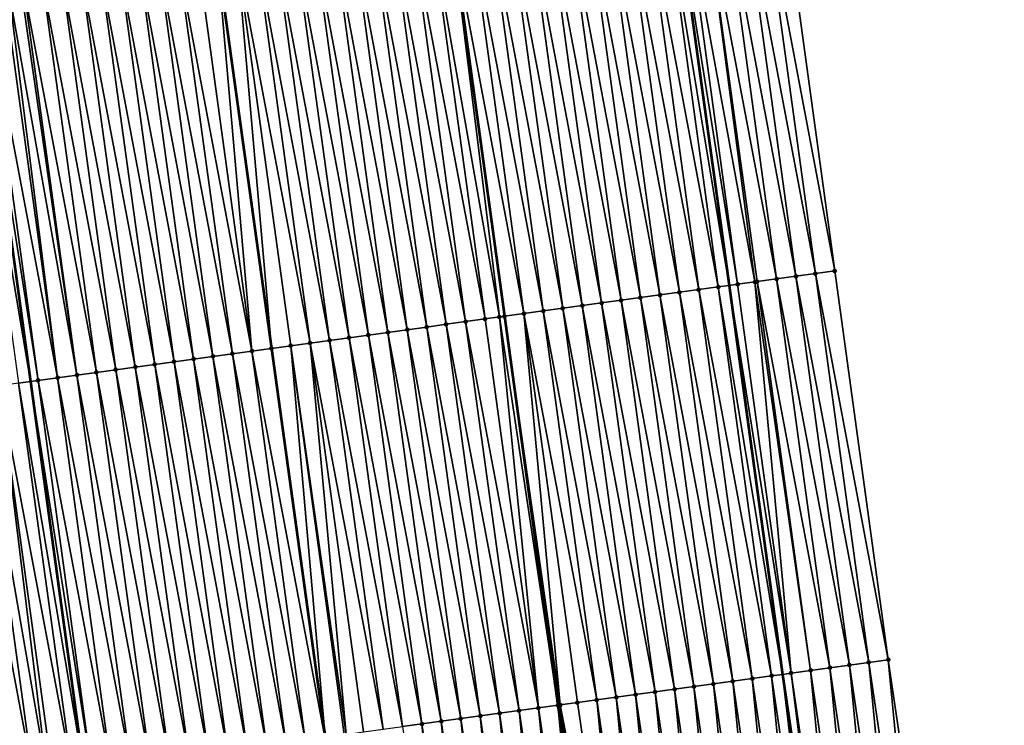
# Model space of a CAD drawing. Header units: feet. Extents: x 2007189 to 2022806, y 818621 to 837694.
# Tile 273 of 656: x 2011420 to 2011470, y 827449 to 827485. Entities that reach past the tile are written whole.
import ezdxf

# ---------------------------------------------------------------- set-up
doc = ezdxf.new("R2010")
doc.units = ezdxf.units.FT
doc.header["$MEASUREMENT"] = 0
for name, color, linetype, lineweight in [('EP_Travel Lane', 172, 'Continuous', 53), ('Road Shots', 141, 'Continuous', 100), ('Road X-Section', 40, 'Continuous', 13), ('STRIPING', 60, 'Continuous', 53)]:
    doc.layers.add(name, color=color, linetype=linetype, lineweight=lineweight)
doc.layers.add('I-77-MM17-21_SB-Surface-Border', color=7, linetype='Continuous')
doc.layers.add('I-77-MM17-21_SB-Surface-TIN', color=7, linetype='Continuous')

msp = doc.modelspace()

# ---------------------------------------------------------------- linework, layer by layer
at = {"layer": 'EP_Travel Lane'}
for points in [[(2011398.036863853, 827646.1160571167, 311.0533998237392), (2011400.242828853, 827626.2380870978, 310.9899928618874), (2011402.448793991, 827606.3601158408, 310.9273385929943), (2011404.877322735, 827586.1188930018, 310.8678558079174), (2011407.34454357, 827566.2716681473, 310.8330164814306), (2011409.811767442, 827546.4244188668, 310.8147224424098), (2011412.278990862, 827526.5771732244, 310.7940262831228), (2011414.933102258, 827506.4930178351, 310.7757729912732), (2011417.657126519, 827486.6793930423, 310.7751313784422), (2011420.381150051, 827466.8657735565, 310.7574107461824), (2011423.105175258, 827447.0521418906, 310.7809444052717), (2011426.064436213, 827426.9163370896, 310.7935345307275), (2011429.090653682, 827407.1466084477, 310.8020995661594)], [(2011436.000330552, 827630.1039118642, 309.639999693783), (2011438.209076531, 827610.2261757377, 309.6110393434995), (2011440.552674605, 827590.6037230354, 309.5683570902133), (2011443.012357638, 827570.7555293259, 309.5479197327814), (2011445.472037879, 827550.9073581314, 309.5122083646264), (2011447.931719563, 827531.0591753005, 309.4843706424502), (2011450.544155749, 827511.3892954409, 309.4835129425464), (2011453.268179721, 827491.5756727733, 309.4767349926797), (2011455.992204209, 827471.7620463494, 309.4821538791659), (2011458.716227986, 827451.948425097, 309.4701179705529), (2011461.610892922, 827432.375529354, 309.4881159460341), (2011464.647586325, 827412.6074063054, 309.4929923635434)]]:
    msp.add_polyline3d(points, dxfattribs=at)
at = {"layer": 'I-77-MM17-21_SB-Surface-Border', "color": 3, "linetype": 'Continuous', "lineweight": -3}
msp.add_polyline3d([(2011440.365810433, 827630.5759257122, 309.4483416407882), (2011443.508296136, 827610.7991700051, 309.3677215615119), (2011445.845467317, 827591.2691565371, 309.3323889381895), (2011448.339012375, 827571.4252416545, 309.2959891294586), (2011451.824744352, 827551.7060870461, 309.2032826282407), (2011454.318295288, 827531.8621253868, 309.1987227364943), (2011456.928249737, 827512.2670771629, 309.2108548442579), (2011458.661593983, 827492.3172422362, 309.2419941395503), (2011461.385618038, 827472.503618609, 309.237752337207), (2011464.109642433, 827452.6899925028, 309.2422739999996), (2011466.988602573, 827433.2014039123, 309.2613445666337), (2011470.025294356, 827413.4332909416, 309.2765882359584)], dxfattribs=at)
at = {"layer": 'I-77-MM17-21_SB-Surface-TIN', "color": 128, "linetype": 'Continuous', "lineweight": -3}
for points in [[(2011460.394938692, 827472.3674039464, 309.2837166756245), (2011457.670914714, 827492.1810270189, 309.2898373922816), (2011456.680235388, 827492.0448122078, 309.336293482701)], [(2011461.385618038, 827472.503618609, 309.237752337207), (2011458.661593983, 827492.3172422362, 309.2419941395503), (2011457.670914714, 827492.1810270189, 309.2898373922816)], [(2011460.394938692, 827472.3674039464, 309.2837166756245), (2011461.385618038, 827472.503618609, 309.237752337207), (2011457.670914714, 827492.1810270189, 309.2898373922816)], [(2011457.309234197, 827471.9431277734, 309.4385384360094), (2011454.698876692, 827491.7723829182, 309.4280687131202), (2011453.70819685, 827491.6361718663, 309.4616833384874)], [(2011458.413580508, 827472.0949709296, 309.3882541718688), (2011455.689556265, 827491.9085959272, 309.3877684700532), (2011454.698876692, 827491.7723829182, 309.4280687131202)], [(2011457.309234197, 827471.9431277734, 309.4385384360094), (2011457.422901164, 827471.9587562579, 309.4342488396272), (2011454.698876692, 827491.7723829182, 309.4280687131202)], [(2011457.422901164, 827471.9587562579, 309.4342488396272), (2011458.413580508, 827472.0949709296, 309.3882541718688), (2011454.698876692, 827491.7723829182, 309.4280687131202)], [(2011459.404259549, 827472.2311878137, 309.3347018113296), (2011456.680235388, 827492.0448122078, 309.336293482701), (2011455.689556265, 827491.9085959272, 309.3877684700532)], [(2011458.413580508, 827472.0949709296, 309.3882541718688), (2011459.404259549, 827472.2311878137, 309.3347018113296), (2011455.689556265, 827491.9085959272, 309.3877684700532)], [(2011459.404259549, 827472.2311878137, 309.3347018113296), (2011460.394938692, 827472.3674039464, 309.2837166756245), (2011456.680235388, 827492.0448122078, 309.336293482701)], [(2011453.460182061, 827471.4139101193, 309.5753681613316), (2011450.736157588, 827491.2275367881, 309.5690961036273), (2011449.745477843, 827491.0913250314, 309.6051186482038)], [(2011454.450861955, 827471.5501207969, 309.5430154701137), (2011451.726837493, 827491.3637473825, 309.5370429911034), (2011450.736157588, 827491.2275367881, 309.5690961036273)], [(2011453.460182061, 827471.4139101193, 309.5753681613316), (2011454.450861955, 827471.5501207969, 309.5430154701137), (2011450.736157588, 827491.2275367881, 309.5690961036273)], [(2011455.441541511, 827471.6863339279, 309.5022829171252), (2011452.717517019, 827491.4999607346, 309.4955714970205), (2011451.726837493, 827491.3637473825, 309.5370429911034)], [(2011454.450861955, 827471.5501207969, 309.5430154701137), (2011455.441541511, 827471.6863339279, 309.5022829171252), (2011451.726837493, 827491.3637473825, 309.5370429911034)], [(2011452.717517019, 827491.4999607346, 309.4955714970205), (2011455.992204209, 827471.7620463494, 309.4821538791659), (2011453.268179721, 827491.5756727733, 309.4767349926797)], [(2011455.441541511, 827471.6863339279, 309.5022829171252), (2011455.992204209, 827471.7620463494, 309.4821538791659), (2011452.717517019, 827491.4999607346, 309.4955714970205)], [(2011456.432221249, 827471.8225457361, 309.4660694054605), (2011453.70819685, 827491.6361718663, 309.4616833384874), (2011453.268179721, 827491.5756727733, 309.4767349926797)], [(2011456.432221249, 827471.8225457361, 309.4660694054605), (2011453.268179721, 827491.5756727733, 309.4767349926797), (2011455.992204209, 827471.7620463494, 309.4821538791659)], [(2011456.432221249, 827471.8225457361, 309.4660694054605), (2011457.309234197, 827471.9431277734, 309.4385384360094), (2011453.70819685, 827491.6361718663, 309.4616833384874)], [(2011449.497463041, 827470.8690633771, 309.7185483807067), (2011446.773438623, 827490.682689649, 309.7135701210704), (2011445.782758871, 827490.5464779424, 309.7494214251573)], [(2011450.488142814, 827471.005274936, 309.6831863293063), (2011447.764118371, 827490.818901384, 309.6776214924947), (2011446.773438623, 827490.682689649, 309.7135701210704)], [(2011449.497463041, 827470.8690633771, 309.7185483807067), (2011450.488142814, 827471.005274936, 309.6831863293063), (2011446.773438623, 827490.682689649, 309.7135701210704)], [(2011451.478822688, 827471.1414857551, 309.6503507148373), (2011448.754798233, 827490.9551122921, 309.6444977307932), (2011447.764118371, 827490.818901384, 309.6776214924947)], [(2011450.488142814, 827471.005274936, 309.6831863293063), (2011451.478822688, 827471.1414857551, 309.6503507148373), (2011447.764118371, 827490.818901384, 309.6776214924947)], [(2011452.469502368, 827471.277697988, 309.6126862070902), (2011449.745477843, 827491.0913250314, 309.6051186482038), (2011448.754798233, 827490.9551122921, 309.6444977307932)], [(2011451.478822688, 827471.1414857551, 309.6503507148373), (2011452.469502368, 827471.277697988, 309.6126862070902), (2011448.754798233, 827490.9551122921, 309.6444977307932)], [(2011452.469502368, 827471.277697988, 309.6126862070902), (2011453.460182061, 827471.4139101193, 309.5753681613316), (2011449.745477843, 827491.0913250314, 309.6051186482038)], [(2011446.525423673, 827470.4604290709, 309.8233708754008), (2011443.801399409, 827490.2740542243, 309.8221664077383), (2011442.810719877, 827490.1378409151, 309.8634909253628)], [(2011447.516103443, 827470.5966406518, 309.7879335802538), (2011444.79207911, 827490.4102662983, 309.7850589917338), (2011443.801399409, 827490.2740542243, 309.8221664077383)], [(2011446.525423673, 827470.4604290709, 309.8233708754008), (2011447.516103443, 827470.5966406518, 309.7879335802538), (2011443.801399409, 827490.2740542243, 309.8221664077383)], [(2011448.506783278, 827470.7328517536, 309.7541316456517), (2011445.782758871, 827490.5464779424, 309.7494214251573), (2011444.79207911, 827490.4102662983, 309.7850589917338)], [(2011447.516103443, 827470.5966406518, 309.7879335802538), (2011448.506783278, 827470.7328517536, 309.7541316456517), (2011444.79207911, 827490.4102662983, 309.7850589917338)], [(2011448.506783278, 827470.7328517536, 309.7541316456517), (2011449.497463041, 827470.8690633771, 309.7185483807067), (2011445.782758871, 827490.5464779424, 309.7494214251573)], [(2011442.562703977, 827469.9155872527, 309.9497327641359), (2011439.838679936, 827489.7292107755, 309.9540349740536), (2011438.848000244, 827489.5929986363, 309.9913636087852)], [(2011443.553383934, 827470.0517974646, 309.9189707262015), (2011440.829359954, 827489.865420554, 309.9247694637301), (2011439.838679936, 827489.7292107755, 309.9540349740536)], [(2011442.562703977, 827469.9155872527, 309.9497327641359), (2011443.553383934, 827470.0517974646, 309.9189707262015), (2011439.838679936, 827489.7292107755, 309.9540349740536)], [(2011444.290475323, 827470.1531400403, 309.9005354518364), (2011441.820034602, 827490.0016286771, 309.8985779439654), (2011440.829359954, 827489.865420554, 309.9247694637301)], [(2011443.553383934, 827470.0517974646, 309.9189707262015), (2011444.290475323, 827470.1531400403, 309.9005354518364), (2011440.829359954, 827489.865420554, 309.9247694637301)], [(2011445.534744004, 827470.3242167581, 309.8613082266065), (2011442.810719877, 827490.1378409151, 309.8634909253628), (2011441.820034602, 827490.0016286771, 309.8985779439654)], [(2011445.534744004, 827470.3242167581, 309.8613082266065), (2011441.820034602, 827490.0016286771, 309.8985779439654), (2011444.544058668, 827470.1880053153, 309.8937177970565)], [(2011444.290475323, 827470.1531400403, 309.9005354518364), (2011444.544058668, 827470.1880053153, 309.8937177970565), (2011441.820034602, 827490.0016286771, 309.8985779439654)], [(2011445.534744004, 827470.3242167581, 309.8613082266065), (2011446.525423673, 827470.4604290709, 309.8233708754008), (2011442.810719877, 827490.1378409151, 309.8634909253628)], [(2011438.59998525, 827469.3707383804, 310.1001897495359), (2011435.875961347, 827489.184360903, 310.1078451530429), (2011434.885281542, 827489.0481495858, 310.1423666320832)], [(2011439.590664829, 827469.5069513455, 310.0600234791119), (2011436.866640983, 827489.3205734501, 310.0691232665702), (2011435.875961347, 827489.184360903, 310.1078451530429)], [(2011438.59998525, 827469.3707383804, 310.1001897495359), (2011439.590664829, 827469.5069513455, 310.0600234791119), (2011435.875961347, 827489.184360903, 310.1078451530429)], [(2011440.58134452, 827469.6431634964, 310.0226386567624), (2011437.857320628, 827489.4567859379, 310.0306033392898), (2011436.866640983, 827489.3205734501, 310.0691232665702)], [(2011439.590664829, 827469.5069513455, 310.0600234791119), (2011440.58134452, 827469.6431634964, 310.0226386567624), (2011436.866640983, 827489.3205734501, 310.0691232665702)], [(2011441.572024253, 827469.7793753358, 309.9863183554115), (2011438.848000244, 827489.5929986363, 309.9913636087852), (2011437.857320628, 827489.4567859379, 310.0306033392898)], [(2011440.58134452, 827469.6431634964, 310.0226386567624), (2011441.572024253, 827469.7793753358, 309.9863183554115), (2011437.857320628, 827489.4567859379, 310.0306033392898)], [(2011441.572024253, 827469.7793753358, 309.9863183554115), (2011442.562703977, 827469.9155872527, 309.9497327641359), (2011438.848000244, 827489.5929986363, 309.9913636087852)], [(2011434.637266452, 827468.8258900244, 310.2488823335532), (2011431.913242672, 827488.639511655, 310.2595233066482), (2011430.92256304, 827488.5032990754, 310.2983564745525)], [(2011435.627946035, 827468.9621029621, 310.2088102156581), (2011432.903922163, 827488.7757252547, 310.217205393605), (2011431.913242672, 827488.639511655, 310.2595233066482)], [(2011434.637266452, 827468.8258900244, 310.2488823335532), (2011435.627946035, 827468.9621029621, 310.2088102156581), (2011431.913242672, 827488.639511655, 310.2595233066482)], [(2011436.618625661, 827469.0983155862, 310.1698094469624), (2011433.894601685, 827488.9119386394, 310.1756214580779), (2011432.903922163, 827488.7757252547, 310.217205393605)], [(2011435.627946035, 827468.9621029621, 310.2088102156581), (2011436.618625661, 827469.0983155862, 310.1698094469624), (2011432.903922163, 827488.7757252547, 310.217205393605)], [(2011437.609305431, 827469.2345271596, 310.1343968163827), (2011434.885281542, 827489.0481495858, 310.1423666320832), (2011433.894601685, 827488.9119386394, 310.1756214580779)], [(2011436.618625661, 827469.0983155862, 310.1698094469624), (2011437.609305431, 827469.2345271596, 310.1343968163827), (2011433.894601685, 827488.9119386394, 310.1756214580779)], [(2011437.609305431, 827469.2345271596, 310.1343968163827), (2011438.59998525, 827469.3707383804, 310.1001897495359), (2011434.885281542, 827489.0481495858, 310.1423666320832)], [(2011431.665227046, 827468.4172559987, 310.3527467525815), (2011428.94120379, 827488.2308738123, 310.3763780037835), (2011427.950523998, 827488.094662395, 310.4112411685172)], [(2011431.665227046, 827468.4172559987, 310.3527467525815), (2011429.909557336, 827488.3640169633, 310.3374944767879), (2011428.94120379, 827488.2308738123, 310.3763780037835)], [(2011429.931883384, 827488.3670866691, 310.3365979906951), (2011429.909557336, 827488.3640169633, 310.3374944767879), (2011432.660661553, 827468.5541229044, 310.3118373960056)], [(2011432.6559066, 827468.5534691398, 310.3119796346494), (2011432.660661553, 827468.5541229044, 310.3118373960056), (2011429.909557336, 827488.3640169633, 310.3374944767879)], [(2011431.665227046, 827468.4172559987, 310.3527467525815), (2011432.6559066, 827468.5534691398, 310.3119796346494), (2011429.909557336, 827488.3640169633, 310.3374944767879)], [(2011429.931883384, 827488.3670866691, 310.3365979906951), (2011432.660661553, 827468.5541229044, 310.3118373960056), (2011430.92256304, 827488.5032990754, 310.2983564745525)], [(2011433.646586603, 827468.689679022, 310.2823446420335), (2011430.92256304, 827488.5032990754, 310.2983564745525), (2011432.660661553, 827468.5541229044, 310.3118373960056)], [(2011433.646586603, 827468.689679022, 310.2823446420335), (2011434.637266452, 827468.8258900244, 310.2488823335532), (2011430.92256304, 827488.5032990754, 310.2983564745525)], [(2011427.70250789, 827467.8724102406, 310.4925657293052), (2011424.978484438, 827487.6860294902, 310.5112296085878), (2011423.987804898, 827487.5498162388, 310.5523581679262)], [(2011428.693187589, 827468.0086223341, 310.4553770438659), (2011425.969164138, 827487.8222415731, 310.4740931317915), (2011424.978484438, 827487.6860294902, 310.5112296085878)], [(2011427.70250789, 827467.8724102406, 310.4925657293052), (2011428.693187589, 827468.0086223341, 310.4553770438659), (2011424.978484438, 827487.6860294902, 310.5112296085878)], [(2011429.683867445, 827468.1448332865, 310.4220860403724), (2011426.959843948, 827487.9584528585, 310.4396801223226), (2011425.969164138, 827487.8222415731, 310.4740931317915)], [(2011428.693187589, 827468.0086223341, 310.4553770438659), (2011429.683867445, 827468.1448332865, 310.4220860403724), (2011425.969164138, 827487.8222415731, 310.4740931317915)], [(2011430.674547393, 827468.2810435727, 310.3910705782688), (2011427.950523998, 827488.094662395, 310.4112411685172), (2011426.959843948, 827487.9584528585, 310.4396801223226)], [(2011429.683867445, 827468.1448332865, 310.4220860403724), (2011430.674547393, 827468.2810435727, 310.3910705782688), (2011426.959843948, 827487.9584528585, 310.4396801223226)], [(2011430.674547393, 827468.2810435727, 310.3910705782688), (2011431.665227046, 827468.4172559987, 310.3527467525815), (2011427.950523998, 827488.094662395, 310.4112411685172)], [(2011423.739789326, 827467.3275601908, 310.6470445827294), (2011421.015766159, 827487.1411773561, 310.6727651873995), (2011420.025086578, 827487.0049644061, 310.712864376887)], [(2011424.730468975, 827467.4637726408, 310.6086380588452), (2011422.006445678, 827487.2773907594, 310.6311188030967), (2011421.015766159, 827487.1411773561, 310.6727651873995)], [(2011423.739789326, 827467.3275601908, 310.6470445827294), (2011424.730468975, 827467.4637726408, 310.6086380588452), (2011421.015766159, 827487.1411773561, 310.6727651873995)], [(2011425.721148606, 827467.5999852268, 310.5697676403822), (2011422.997125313, 827487.4136033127, 310.5923750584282), (2011422.006445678, 827487.2773907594, 310.6311188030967)], [(2011424.730468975, 827467.4637726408, 310.6086380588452), (2011425.721148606, 827467.5999852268, 310.5697676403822), (2011422.006445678, 827487.2773907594, 310.6311188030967)], [(2011426.711828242, 827467.7361977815, 310.5310032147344), (2011423.987804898, 827487.5498162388, 310.5523581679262), (2011422.997125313, 827487.4136033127, 310.5923750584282)], [(2011425.721148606, 827467.5999852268, 310.5697676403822), (2011426.711828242, 827467.7361977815, 310.5310032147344), (2011422.997125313, 827487.4136033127, 310.5923750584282)], [(2011426.711828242, 827467.7361977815, 310.5310032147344), (2011427.70250789, 827467.8724102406, 310.4925657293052), (2011423.987804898, 827487.5498162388, 310.5523581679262)], [(2011417.053045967, 827486.5963391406, 310.786759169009), (2011420.381150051, 827466.8657735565, 310.7574107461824), (2011417.657126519, 827486.6793930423, 310.7751313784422)], [(2011420.767749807, 827466.9189269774, 310.7481336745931), (2011418.043726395, 827486.7325459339, 310.7676898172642), (2011417.657126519, 827486.6793930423, 310.7751313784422)], [(2011420.767749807, 827466.9189269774, 310.7481336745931), (2011417.657126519, 827486.6793930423, 310.7751313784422), (2011420.381150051, 827466.8657735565, 310.7574107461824)], [(2011421.758429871, 827467.0551364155, 310.7200154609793), (2011419.034406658, 827486.8687539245, 310.7445317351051), (2011418.043726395, 827486.7325459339, 310.7676898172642)], [(2011420.767749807, 827466.9189269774, 310.7481336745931), (2011421.758429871, 827467.0551364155, 310.7200154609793), (2011418.043726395, 827486.7325459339, 310.7676898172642)], [(2011421.758429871, 827467.0551364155, 310.7200154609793), (2011419.252997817, 827486.8988081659, 310.7384698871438), (2011419.034406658, 827486.8687539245, 310.7445317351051)], [(2011422.749109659, 827467.191347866, 310.6850230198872), (2011419.884862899, 827486.9856845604, 310.7180944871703), (2011419.252997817, 827486.8988081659, 310.7384698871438)], [(2011421.758429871, 827467.0551364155, 310.7200154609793), (2011422.749109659, 827467.191347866, 310.6850230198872), (2011419.252997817, 827486.8988081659, 310.7384698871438)], [(2011422.749109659, 827467.191347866, 310.6850230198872), (2011420.025086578, 827487.0049644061, 310.712864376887), (2011419.884862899, 827486.9856845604, 310.7180944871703)], [(2011422.749109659, 827467.191347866, 310.6850230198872), (2011423.739789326, 827467.3275601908, 310.6470445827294), (2011420.025086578, 827487.0049644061, 310.712864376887)], [(2011419.777069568, 827466.7827188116, 310.7719066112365), (2011420.381150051, 827466.8657735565, 310.7574107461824), (2011417.053045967, 827486.5963391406, 310.786759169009)], [(2011461.137604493, 827452.2813478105, 309.382572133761), (2011458.413580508, 827472.0949709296, 309.3882541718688), (2011457.422901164, 827471.9587562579, 309.4342488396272)], [(2011462.128283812, 827452.4175626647, 309.3359535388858), (2011459.404259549, 827472.2311878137, 309.3347018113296), (2011458.413580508, 827472.0949709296, 309.3882541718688)], [(2011461.137604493, 827452.2813478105, 309.382572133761), (2011462.128283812, 827452.4175626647, 309.3359535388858), (2011458.413580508, 827472.0949709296, 309.3882541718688)], [(2011463.118963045, 827452.5537781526, 309.2871712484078), (2011460.394938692, 827472.3674039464, 309.2837166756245), (2011459.404259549, 827472.2311878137, 309.3347018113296)], [(2011462.128283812, 827452.4175626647, 309.3359535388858), (2011463.118963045, 827452.5537781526, 309.2871712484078), (2011459.404259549, 827472.2311878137, 309.3347018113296)], [(2011464.109642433, 827452.6899925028, 309.2422739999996), (2011461.385618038, 827472.503618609, 309.237752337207), (2011460.394938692, 827472.3674039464, 309.2837166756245)], [(2011463.118963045, 827452.5537781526, 309.2871712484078), (2011464.109642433, 827452.6899925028, 309.2422739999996), (2011460.394938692, 827472.3674039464, 309.2837166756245)], [(2011458.165565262, 827451.8727125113, 309.4907863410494), (2011455.441541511, 827471.6863339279, 309.5022829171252), (2011454.450861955, 827471.5501207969, 309.5430154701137)], [(2011455.441541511, 827471.6863339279, 309.5022829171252), (2011458.716227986, 827451.948425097, 309.4701179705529), (2011455.992204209, 827471.7620463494, 309.4821538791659)], [(2011458.165565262, 827451.8727125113, 309.4907863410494), (2011458.716227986, 827451.948425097, 309.4701179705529), (2011455.441541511, 827471.6863339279, 309.5022829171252)], [(2011459.15624496, 827452.0089246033, 309.4536025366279), (2011456.432221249, 827471.8225457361, 309.4660694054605), (2011455.992204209, 827471.7620463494, 309.4821538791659)], [(2011459.15624496, 827452.0089246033, 309.4536025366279), (2011455.992204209, 827471.7620463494, 309.4821538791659), (2011458.716227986, 827451.948425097, 309.4701179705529)], [(2011459.15624496, 827452.0089246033, 309.4536025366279), (2011457.309234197, 827471.9431277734, 309.4385384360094), (2011456.432221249, 827471.8225457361, 309.4660694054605)], [(2011460.146924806, 827452.1451356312, 309.4200537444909), (2011457.422901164, 827471.9587562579, 309.4342488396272), (2011457.309234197, 827471.9431277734, 309.4385384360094)], [(2011459.15624496, 827452.0089246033, 309.4536025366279), (2011460.146924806, 827452.1451356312, 309.4200537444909), (2011457.309234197, 827471.9431277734, 309.4385384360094)], [(2011460.146924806, 827452.1451356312, 309.4200537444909), (2011461.137604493, 827452.2813478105, 309.382572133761), (2011457.422901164, 827471.9587562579, 309.4342488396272)], [(2011454.202846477, 827451.3278640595, 309.6398066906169), (2011451.478822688, 827471.1414857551, 309.6503507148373), (2011450.488142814, 827471.005274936, 309.6831863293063)], [(2011455.193526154, 827451.4640763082, 309.6020880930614), (2011452.469502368, 827471.277697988, 309.6126862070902), (2011451.478822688, 827471.1414857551, 309.6503507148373)], [(2011454.202846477, 827451.3278640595, 309.6398066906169), (2011455.193526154, 827451.4640763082, 309.6020880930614), (2011451.478822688, 827471.1414857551, 309.6503507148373)], [(2011456.184205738, 827451.6002892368, 309.5620468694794), (2011453.460182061, 827471.4139101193, 309.5753681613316), (2011452.469502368, 827471.277697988, 309.6126862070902)], [(2011455.193526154, 827451.4640763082, 309.6020880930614), (2011456.184205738, 827451.6002892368, 309.5620468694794), (2011452.469502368, 827471.277697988, 309.6126862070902)], [(2011457.174885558, 827451.7365004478, 309.5278721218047), (2011454.450861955, 827471.5501207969, 309.5430154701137), (2011453.460182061, 827471.4139101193, 309.5753681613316)], [(2011456.184205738, 827451.6002892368, 309.5620468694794), (2011457.174885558, 827451.7365004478, 309.5278721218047), (2011453.460182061, 827471.4139101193, 309.5753681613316)], [(2011457.174885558, 827451.7365004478, 309.5278721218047), (2011458.165565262, 827451.8727125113, 309.4907863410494), (2011454.450861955, 827471.5501207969, 309.5430154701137)], [(2011450.240127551, 827450.7830166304, 309.7853336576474), (2011447.516103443, 827470.5966406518, 309.7879335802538), (2011446.525423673, 827470.4604290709, 309.8233708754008)], [(2011451.230807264, 827450.9192286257, 309.7484802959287), (2011448.506783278, 827470.7328517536, 309.7541316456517), (2011447.516103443, 827470.5966406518, 309.7879335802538)], [(2011450.240127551, 827450.7830166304, 309.7853336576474), (2011451.230807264, 827450.9192286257, 309.7484802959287), (2011447.516103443, 827470.5966406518, 309.7879335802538)], [(2011452.221487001, 827451.0554404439, 309.7122318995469), (2011449.497463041, 827470.8690633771, 309.7185483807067), (2011448.506783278, 827470.7328517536, 309.7541316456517)], [(2011451.230807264, 827450.9192286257, 309.7484802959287), (2011452.221487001, 827451.0554404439, 309.7122318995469), (2011448.506783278, 827470.7328517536, 309.7541316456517)], [(2011453.212166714, 827451.1916524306, 309.6754085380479), (2011450.488142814, 827471.005274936, 309.6831863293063), (2011449.497463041, 827470.8690633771, 309.7185483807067)], [(2011452.221487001, 827451.0554404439, 309.7122318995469), (2011453.212166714, 827451.1916524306, 309.6754085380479), (2011449.497463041, 827470.8690633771, 309.7185483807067)], [(2011453.212166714, 827451.1916524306, 309.6754085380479), (2011454.202846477, 827451.3278640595, 309.6398066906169), (2011450.488142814, 827471.005274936, 309.6831863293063)], [(2011446.277408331, 827450.238171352, 309.9235145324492), (2011444.290475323, 827470.1531400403, 309.9005354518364), (2011443.553383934, 827470.0517974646, 309.9189707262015)], [(2011444.290475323, 827470.1531400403, 309.9005354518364), (2011447.268082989, 827450.3743801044, 309.895203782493), (2011444.544058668, 827470.1880053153, 309.8937177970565)], [(2011446.277408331, 827450.238171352, 309.9235145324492), (2011447.268082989, 827450.3743801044, 309.895203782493), (2011444.290475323, 827470.1531400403, 309.9005354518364)], [(2011447.384195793, 827450.3903445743, 309.8918321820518), (2011445.534744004, 827470.3242167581, 309.8613082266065), (2011444.544058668, 827470.1880053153, 309.8937177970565)], [(2011447.384195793, 827450.3903445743, 309.8918321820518), (2011444.544058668, 827470.1880053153, 309.8937177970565), (2011447.268082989, 827450.3743801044, 309.895203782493)], [(2011449.249447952, 827450.646803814, 309.8249914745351), (2011446.525423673, 827470.4604290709, 309.8233708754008), (2011445.534744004, 827470.3242167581, 309.8613082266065)], [(2011447.384195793, 827450.3903445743, 309.8918321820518), (2011448.258768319, 827450.5105912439, 309.863808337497), (2011445.534744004, 827470.3242167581, 309.8613082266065)], [(2011448.258768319, 827450.5105912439, 309.863808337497), (2011449.249447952, 827450.646803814, 309.8249914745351), (2011445.534744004, 827470.3242167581, 309.8613082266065)], [(2011449.249447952, 827450.646803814, 309.8249914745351), (2011450.240127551, 827450.7830166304, 309.7853336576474), (2011446.525423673, 827470.4604290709, 309.8233708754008)], [(2011443.305369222, 827449.8295351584, 310.0347836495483), (2011440.58134452, 827469.6431634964, 310.0226386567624), (2011439.590664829, 827469.5069513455, 310.0600234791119)], [(2011444.296048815, 827449.9657480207, 309.9949688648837), (2011441.572024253, 827469.7793753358, 309.9863183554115), (2011440.58134452, 827469.6431634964, 310.0226386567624)], [(2011443.305369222, 827449.8295351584, 310.0347836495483), (2011444.296048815, 827449.9657480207, 309.9949688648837), (2011440.58134452, 827469.6431634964, 310.0226386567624)], [(2011445.286728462, 827450.1019604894, 309.9564989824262), (2011442.562703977, 827469.9155872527, 309.9497327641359), (2011441.572024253, 827469.7793753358, 309.9863183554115)], [(2011444.296048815, 827449.9657480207, 309.9949688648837), (2011445.286728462, 827450.1019604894, 309.9564989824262), (2011441.572024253, 827469.7793753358, 309.9863183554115)], [(2011446.277408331, 827450.238171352, 309.9235145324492), (2011443.553383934, 827470.0517974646, 309.9189707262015), (2011442.562703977, 827469.9155872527, 309.9497327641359)], [(2011445.286728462, 827450.1019604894, 309.9564989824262), (2011446.277408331, 827450.238171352, 309.9235145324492), (2011442.562703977, 827469.9155872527, 309.9497327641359)], [(2011439.342650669, 827449.284685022, 310.1895584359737), (2011436.618625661, 827469.0983155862, 310.1698094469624), (2011435.627946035, 827468.9621029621, 310.2088102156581)], [(2011440.333330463, 827449.4208964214, 310.1547404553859), (2011437.609305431, 827469.2345271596, 310.1343968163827), (2011436.618625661, 827469.0983155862, 310.1698094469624)], [(2011439.342650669, 827449.284685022, 310.1895584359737), (2011440.333330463, 827449.4208964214, 310.1547404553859), (2011436.618625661, 827469.0983155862, 310.1698094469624)], [(2011441.324010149, 827449.5571086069, 310.1172374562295), (2011438.59998525, 827469.3707383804, 310.1001897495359), (2011437.609305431, 827469.2345271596, 310.1343968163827)], [(2011440.333330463, 827449.4208964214, 310.1547404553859), (2011441.324010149, 827449.5571086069, 310.1172374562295), (2011437.609305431, 827469.2345271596, 310.1343968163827)], [(2011442.314689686, 827449.6933218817, 310.076014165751), (2011439.590664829, 827469.5069513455, 310.0600234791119), (2011438.59998525, 827469.3707383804, 310.1001897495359)], [(2011441.324010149, 827449.5571086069, 310.1172374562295), (2011442.314689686, 827449.6933218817, 310.076014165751), (2011438.59998525, 827469.3707383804, 310.1001897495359)], [(2011442.314689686, 827449.6933218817, 310.076014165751), (2011443.305369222, 827449.8295351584, 310.0347836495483), (2011439.590664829, 827469.5069513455, 310.0600234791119)], [(2011433.646586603, 827468.689679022, 310.2823446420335), (2011432.660661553, 827468.5541229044, 310.3118373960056), (2011435.411768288, 827448.7442107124, 310.3479723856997)], [(2011436.479265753, 827448.8909842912, 310.3094561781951), (2011434.637266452, 827468.8258900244, 310.2488823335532), (2011433.646586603, 827468.689679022, 310.2823446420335)], [(2011436.37061207, 827448.8760451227, 310.3134846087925), (2011433.646586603, 827468.689679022, 310.2823446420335), (2011435.411768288, 827448.7442107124, 310.3479723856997)], [(2011436.37061207, 827448.8760451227, 310.3134846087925), (2011436.479265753, 827448.8909842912, 310.3094561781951), (2011433.646586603, 827468.689679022, 310.2823446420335)], [(2011438.351971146, 827449.1484716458, 310.2311279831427), (2011435.627946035, 827468.9621029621, 310.2088102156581), (2011434.637266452, 827468.8258900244, 310.2488823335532)], [(2011436.479265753, 827448.8909842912, 310.3094561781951), (2011437.361291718, 827449.0122575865, 310.2750317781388), (2011434.637266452, 827468.8258900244, 310.2488823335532)], [(2011437.361291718, 827449.0122575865, 310.2750317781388), (2011438.351971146, 827449.1484716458, 310.2311279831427), (2011434.637266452, 827468.8258900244, 310.2488823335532)], [(2011438.351971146, 827449.1484716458, 310.2311279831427), (2011439.342650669, 827449.284685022, 310.1895584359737), (2011435.627946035, 827468.9621029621, 310.2088102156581)], [(2011432.40789272, 827448.3312007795, 310.4484712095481), (2011429.683867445, 827468.1448332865, 310.4220860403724), (2011428.693187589, 827468.0086223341, 310.4553770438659)], [(2011433.398572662, 827448.4674111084, 310.4173099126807), (2011430.674547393, 827468.2810435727, 310.3910705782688), (2011429.683867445, 827468.1448332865, 310.4220860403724)], [(2011432.40789272, 827448.3312007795, 310.4484712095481), (2011433.398572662, 827448.4674111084, 310.4173099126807), (2011429.683867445, 827468.1448332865, 310.4220860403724)], [(2011434.389252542, 827448.6036218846, 310.384621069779), (2011431.665227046, 827468.4172559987, 310.3527467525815), (2011430.674547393, 827468.2810435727, 310.3910705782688)], [(2011433.398572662, 827448.4674111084, 310.4173099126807), (2011434.389252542, 827448.6036218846, 310.384621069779), (2011430.674547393, 827468.2810435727, 310.3910705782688)], [(2011435.379932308, 827448.7398334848, 310.3491174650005), (2011432.6559066, 827468.5534691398, 310.3119796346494), (2011431.665227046, 827468.4172559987, 310.3527467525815)], [(2011434.389252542, 827448.6036218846, 310.384621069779), (2011435.379932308, 827448.7398334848, 310.3491174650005), (2011431.665227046, 827468.4172559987, 310.3527467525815)], [(2011435.379932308, 827448.7398334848, 310.3491174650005), (2011432.660661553, 827468.5541229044, 310.3118373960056), (2011432.6559066, 827468.5534691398, 310.3119796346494)], [(2011435.379932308, 827448.7398334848, 310.3491174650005), (2011435.411768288, 827448.7442107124, 310.3479723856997), (2011432.660661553, 827468.5541229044, 310.3118373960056)], [(2011428.445173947, 827447.7863522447, 310.5977755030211), (2011425.721148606, 827467.5999852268, 310.5697676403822), (2011424.730468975, 827467.4637726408, 310.6086380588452)], [(2011429.435853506, 827447.9225653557, 310.5571109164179), (2011426.711828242, 827467.7361977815, 310.5310032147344), (2011425.721148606, 827467.5999852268, 310.5697676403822)], [(2011428.445173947, 827447.7863522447, 310.5977755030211), (2011429.435853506, 827447.9225653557, 310.5571109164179), (2011425.721148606, 827467.5999852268, 310.5697676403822)], [(2011430.426533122, 827448.0587780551, 310.5178528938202), (2011427.70250789, 827467.8724102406, 310.4925657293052), (2011426.711828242, 827467.7361977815, 310.5310032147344)], [(2011429.435853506, 827447.9225653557, 310.5571109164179), (2011430.426533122, 827448.0587780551, 310.5178528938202), (2011426.711828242, 827467.7361977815, 310.5310032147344)], [(2011431.417212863, 827448.1949898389, 310.4817217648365), (2011428.693187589, 827468.0086223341, 310.4553770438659), (2011427.70250789, 827467.8724102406, 310.4925657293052)], [(2011430.426533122, 827448.0587780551, 310.5178528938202), (2011431.417212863, 827448.1949898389, 310.4817217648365), (2011427.70250789, 827467.8724102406, 310.4925657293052)], [(2011431.417212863, 827448.1949898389, 310.4817217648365), (2011432.40789272, 827448.3312007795, 310.4484712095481), (2011428.693187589, 827468.0086223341, 310.4553770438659)], [(2011424.482455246, 827447.2415031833, 310.7488775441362), (2011421.758429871, 827467.0551364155, 310.7200154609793), (2011420.767749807, 827466.9189269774, 310.7481336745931)], [(2011425.4731351, 827447.377714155, 310.7155211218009), (2011422.749109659, 827467.191347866, 310.6850230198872), (2011421.758429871, 827467.0551364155, 310.7200154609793)], [(2011424.482455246, 827447.2415031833, 310.7488775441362), (2011425.4731351, 827447.377714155, 310.7155211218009), (2011421.758429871, 827467.0551364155, 310.7200154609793)], [(2011426.463814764, 827447.5139264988, 310.6774771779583), (2011423.739789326, 827467.3275601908, 310.6470445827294), (2011422.749109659, 827467.191347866, 310.6850230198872)], [(2011425.4731351, 827447.377714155, 310.7155211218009), (2011426.463814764, 827447.5139264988, 310.6774771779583), (2011422.749109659, 827467.191347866, 310.6850230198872)], [(2011427.454494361, 827447.6501393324, 310.6377604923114), (2011424.730468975, 827467.4637726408, 310.6086380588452), (2011423.739789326, 827467.3275601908, 310.6470445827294)], [(2011426.463814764, 827447.5139264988, 310.6774771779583), (2011427.454494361, 827447.6501393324, 310.6377604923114), (2011423.739789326, 827467.3275601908, 310.6470445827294)], [(2011427.454494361, 827447.6501393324, 310.6377604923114), (2011428.445173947, 827447.7863522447, 310.5977755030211), (2011424.730468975, 827467.4637726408, 310.6086380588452)], [(2011421.236476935, 827446.7952155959, 310.8252186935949), (2011418.786389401, 827466.6465101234, 310.7974641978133), (2011417.795709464, 827466.5102997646, 310.8287272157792)], [(2011422.501094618, 827446.9690879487, 310.7926758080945), (2011419.777069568, 827466.7827188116, 310.7719066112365), (2011418.786389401, 827466.6465101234, 310.7974641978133)], [(2011421.236476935, 827446.7952155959, 310.8252186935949), (2011421.510414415, 827446.8328795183, 310.8173528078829), (2011418.786389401, 827466.6465101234, 310.7974641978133)], [(2011421.510414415, 827446.8328795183, 310.8173528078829), (2011422.501094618, 827446.9690879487, 310.7926758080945), (2011418.786389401, 827466.6465101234, 310.7974641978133)], [(2011419.777069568, 827466.7827188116, 310.7719066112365), (2011423.105175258, 827447.0521418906, 310.7809444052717), (2011420.381150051, 827466.8657735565, 310.7574107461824)], [(2011422.501094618, 827446.9690879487, 310.7926758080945), (2011423.105175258, 827447.0521418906, 310.7809444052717), (2011419.777069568, 827466.7827188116, 310.7719066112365)], [(2011423.491775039, 827447.1052947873, 310.7734365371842), (2011420.767749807, 827466.9189269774, 310.7481336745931), (2011420.381150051, 827466.8657735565, 310.7574107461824)], [(2011423.491775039, 827447.1052947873, 310.7734365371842), (2011420.381150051, 827466.8657735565, 310.7574107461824), (2011423.105175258, 827447.0521418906, 310.7809444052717)], [(2011423.491775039, 827447.1052947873, 310.7734365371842), (2011424.482455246, 827447.2415031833, 310.7488775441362), (2011420.767749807, 827466.9189269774, 310.7481336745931)], [(2011420.519734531, 827446.6966687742, 310.8499315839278), (2011417.795709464, 827466.5102997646, 310.8287272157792), (2011416.805029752, 827466.3740877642, 310.865597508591)], [(2011419.529054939, 827446.5604559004, 310.8897857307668), (2011420.519734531, 827446.6966687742, 310.8499315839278), (2011416.805029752, 827466.3740877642, 310.865597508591)], [(2011420.519734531, 827446.6966687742, 310.8499315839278), (2011421.236476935, 827446.7952155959, 310.8252186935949), (2011417.795709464, 827466.5102997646, 310.8287272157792)], [(2011465.011777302, 827432.897822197, 309.3513088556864), (2011463.118963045, 827452.5537781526, 309.2871712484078), (2011462.128283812, 827452.4175626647, 309.3359535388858)], [(2011466.000189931, 827433.0496130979, 309.3063711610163), (2011464.109642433, 827452.6899925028, 309.2422739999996), (2011463.118963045, 827452.5537781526, 309.2871712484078)], [(2011465.011777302, 827432.897822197, 309.3513088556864), (2011466.000189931, 827433.0496130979, 309.3063711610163), (2011463.118963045, 827452.5537781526, 309.2871712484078)], [(2011466.000189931, 827433.0496130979, 309.3063711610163), (2011466.988602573, 827433.2014039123, 309.2613445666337), (2011464.109642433, 827452.6899925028, 309.2422739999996)], [(2011459.15624496, 827452.0089246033, 309.4536025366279), (2011458.716227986, 827451.948425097, 309.4701179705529), (2011461.610892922, 827432.375529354, 309.4881159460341)], [(2011462.046541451, 827432.4424362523, 309.4725144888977), (2011460.146924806, 827452.1451356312, 309.4200537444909), (2011459.15624496, 827452.0089246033, 309.4536025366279)], [(2011462.046541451, 827432.4424362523, 309.4725144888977), (2011459.15624496, 827452.0089246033, 309.4536025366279), (2011461.610892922, 827432.375529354, 309.4881159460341)], [(2011463.034952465, 827432.594237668, 309.4383819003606), (2011461.137604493, 827452.2813478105, 309.382572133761), (2011460.146924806, 827452.1451356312, 309.4200537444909)], [(2011462.046541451, 827432.4424362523, 309.4725144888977), (2011463.034952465, 827432.594237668, 309.4383819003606), (2011460.146924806, 827452.1451356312, 309.4200537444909)], [(2011464.023364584, 827432.7460318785, 309.3968452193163), (2011462.128283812, 827452.4175626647, 309.3359535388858), (2011461.137604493, 827452.2813478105, 309.382572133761)], [(2011463.034952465, 827432.594237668, 309.4383819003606), (2011464.023364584, 827432.7460318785, 309.3968452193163), (2011461.137604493, 827452.2813478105, 309.382572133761)], [(2011464.023364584, 827432.7460318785, 309.3968452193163), (2011465.011777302, 827432.897822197, 309.3513088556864), (2011462.128283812, 827452.4175626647, 309.3359535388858)], [(2011458.092896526, 827431.835236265, 309.6148775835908), (2011456.184205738, 827451.6002892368, 309.5620468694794), (2011455.193526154, 827451.4640763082, 309.6020880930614)], [(2011459.081307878, 827431.9870354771, 309.5784804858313), (2011457.174885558, 827451.7365004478, 309.5278721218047), (2011456.184205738, 827451.6002892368, 309.5620468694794)], [(2011458.092896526, 827431.835236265, 309.6148775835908), (2011459.081307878, 827431.9870354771, 309.5784804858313), (2011456.184205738, 827451.6002892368, 309.5620468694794)], [(2011460.069718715, 827432.1388380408, 309.5455274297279), (2011458.165565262, 827451.8727125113, 309.4907863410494), (2011457.174885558, 827451.7365004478, 309.5278721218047)], [(2011459.081307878, 827431.9870354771, 309.5784804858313), (2011460.069718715, 827432.1388380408, 309.5455274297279), (2011457.174885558, 827451.7365004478, 309.5278721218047)], [(2011461.058130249, 827432.2906360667, 309.5079114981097), (2011458.716227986, 827451.948425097, 309.4701179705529), (2011458.165565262, 827451.8727125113, 309.4907863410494)], [(2011460.069718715, 827432.1388380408, 309.5455274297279), (2011461.058130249, 827432.2906360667, 309.5079114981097), (2011458.165565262, 827451.8727125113, 309.4907863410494)], [(2011461.058130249, 827432.2906360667, 309.5079114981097), (2011461.610892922, 827432.375529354, 309.4881159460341), (2011458.716227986, 827451.948425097, 309.4701179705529)], [(2011454.139251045, 827431.2280398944, 309.7609569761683), (2011452.221487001, 827451.0554404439, 309.7122318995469), (2011451.230807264, 827450.9192286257, 309.7484802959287)], [(2011455.127662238, 827431.3798401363, 309.7256182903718), (2011453.212166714, 827451.1916524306, 309.6754085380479), (2011452.221487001, 827451.0554404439, 309.7122318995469)], [(2011454.139251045, 827431.2280398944, 309.7609569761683), (2011455.127662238, 827431.3798401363, 309.7256182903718), (2011452.221487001, 827451.0554404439, 309.7122318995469)], [(2011456.116073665, 827431.5316388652, 309.6887245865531), (2011454.202846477, 827451.3278640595, 309.6398066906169), (2011453.212166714, 827451.1916524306, 309.6754085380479)], [(2011455.127662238, 827431.3798401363, 309.7256182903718), (2011456.116073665, 827431.5316388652, 309.6887245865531), (2011453.212166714, 827451.1916524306, 309.6754085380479)], [(2011457.10448502, 827431.6834380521, 309.6523015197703), (2011455.193526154, 827451.4640763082, 309.6020880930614), (2011454.202846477, 827451.3278640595, 309.6398066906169)], [(2011456.116073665, 827431.5316388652, 309.6887245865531), (2011457.10448502, 827431.6834380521, 309.6523015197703), (2011454.202846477, 827451.3278640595, 309.6398066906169)], [(2011457.10448502, 827431.6834380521, 309.6523015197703), (2011458.092896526, 827431.835236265, 309.6148775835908), (2011455.193526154, 827451.4640763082, 309.6020880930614)], [(2011451.174016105, 827430.7726480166, 309.8760659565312), (2011448.258768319, 827450.5105912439, 309.863808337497), (2011447.384195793, 827450.3903445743, 309.8918321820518)], [(2011451.174016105, 827430.7726480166, 309.8760659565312), (2011449.249447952, 827450.646803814, 309.8249914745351), (2011448.258768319, 827450.5105912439, 309.863808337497)], [(2011452.162427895, 827430.9244443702, 309.8367313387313), (2011450.240127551, 827450.7830166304, 309.7853336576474), (2011449.249447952, 827450.646803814, 309.8249914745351)], [(2011451.174016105, 827430.7726480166, 309.8760659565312), (2011452.162427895, 827430.9244443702, 309.8367313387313), (2011449.249447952, 827450.646803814, 309.8249914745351)], [(2011453.15083964, 827431.0762410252, 309.7977066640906), (2011451.230807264, 827450.9192286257, 309.7484802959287), (2011450.240127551, 827450.7830166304, 309.7853336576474)], [(2011452.162427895, 827430.9244443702, 309.8367313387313), (2011453.15083964, 827431.0762410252, 309.7977066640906), (2011450.240127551, 827450.7830166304, 309.7853336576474)], [(2011453.15083964, 827431.0762410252, 309.7977066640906), (2011454.139251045, 827431.2280398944, 309.7609569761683), (2011451.230807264, 827450.9192286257, 309.7484802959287)], [(2011447.220372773, 827430.165437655, 310.0077684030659), (2011445.286728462, 827450.1019604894, 309.9564989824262), (2011444.296048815, 827449.9657480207, 309.9949688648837)], [(2011448.208784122, 827430.317236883, 309.9713874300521), (2011446.277408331, 827450.238171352, 309.9235145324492), (2011445.286728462, 827450.1019604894, 309.9564989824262)], [(2011447.220372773, 827430.165437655, 310.0077684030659), (2011448.208784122, 827430.317236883, 309.9713874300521), (2011445.286728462, 827450.1019604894, 309.9564989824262)], [(2011449.197194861, 827430.4690400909, 309.939096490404), (2011447.268082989, 827450.3743801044, 309.895203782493), (2011446.277408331, 827450.238171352, 309.9235145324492)], [(2011448.208784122, 827430.317236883, 309.9713874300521), (2011449.197194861, 827430.4690400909, 309.939096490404), (2011446.277408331, 827450.238171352, 309.9235145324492)], [(2011447.384195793, 827450.3903445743, 309.8918321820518), (2011447.268082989, 827450.3743801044, 309.895203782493), (2011450.185599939, 827430.6208445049, 309.9088892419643)], [(2011449.197194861, 827430.4690400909, 309.939096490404), (2011450.185599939, 827430.6208445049, 309.9088892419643), (2011447.268082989, 827450.3743801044, 309.895203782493)], [(2011451.174016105, 827430.7726480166, 309.8760659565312), (2011447.384195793, 827450.3903445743, 309.8918321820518), (2011450.185599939, 827430.6208445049, 309.9088892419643)], [(2011443.266725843, 827429.5582507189, 310.1635426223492), (2011441.324010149, 827449.5571086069, 310.1172374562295), (2011440.333330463, 827449.4208964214, 310.1547404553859)], [(2011444.255136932, 827429.7100516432, 310.1289049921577), (2011442.314689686, 827449.6933218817, 310.076014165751), (2011441.324010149, 827449.5571086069, 310.1172374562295)], [(2011443.266725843, 827429.5582507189, 310.1635426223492), (2011444.255136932, 827429.7100516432, 310.1289049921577), (2011441.324010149, 827449.5571086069, 310.1172374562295)], [(2011445.243548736, 827429.8618479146, 310.0894859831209), (2011443.305369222, 827449.8295351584, 310.0347836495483), (2011442.314689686, 827449.6933218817, 310.076014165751)], [(2011444.255136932, 827429.7100516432, 310.1289049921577), (2011445.243548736, 827429.8618479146, 310.0894859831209), (2011442.314689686, 827449.6933218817, 310.076014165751)], [(2011446.231960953, 827430.0136414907, 310.0472974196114), (2011444.296048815, 827449.9657480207, 309.9949688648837), (2011443.305369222, 827449.8295351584, 310.0347836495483)], [(2011445.243548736, 827429.8618479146, 310.0894859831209), (2011446.231960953, 827430.0136414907, 310.0472974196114), (2011443.305369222, 827449.8295351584, 310.0347836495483)], [(2011446.231960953, 827430.0136414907, 310.0472974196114), (2011447.220372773, 827430.165437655, 310.0077684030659), (2011444.296048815, 827449.9657480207, 309.9949688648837)], [(2011442.278314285, 827429.4064528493, 310.201319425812), (2011440.333330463, 827449.4208964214, 310.1547404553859), (2011439.342650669, 827449.284685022, 310.1895584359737)], [(2011442.278314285, 827429.4064528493, 310.201319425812), (2011443.266725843, 827429.5582507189, 310.1635426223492), (2011440.333330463, 827449.4208964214, 310.1547404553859)]]:
    msp.add_3dface(points, dxfattribs=at)
at = {"layer": 'Road Shots', "lineweight": 100}
for p in [(2011458.413580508, 827472.0949709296, 309.3882541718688), (2011459.404259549, 827472.2311878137, 309.3347018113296), (2011460.394938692, 827472.3674039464, 309.2837166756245), (2011461.385618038, 827472.503618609, 309.237752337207), (2011455.441541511, 827471.6863339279, 309.5022829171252), (2011456.432221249, 827471.8225457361, 309.4660694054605), (2011457.309234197, 827471.9431277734, 309.4385384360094), (2011457.422901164, 827471.9587562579, 309.4342488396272), (2011451.478822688, 827471.1414857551, 309.6503507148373), (2011452.469502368, 827471.277697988, 309.6126862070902), (2011453.460182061, 827471.4139101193, 309.5753681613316), (2011454.450861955, 827471.5501207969, 309.5430154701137), (2011447.516103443, 827470.5966406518, 309.7879335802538), (2011448.506783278, 827470.7328517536, 309.7541316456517), (2011449.497463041, 827470.8690633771, 309.7185483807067), (2011450.488142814, 827471.005274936, 309.6831863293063), (2011444.290475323, 827470.1531400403, 309.9005354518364), (2011444.544064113, 827470.1880060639, 309.893717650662), (2011445.534744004, 827470.3242167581, 309.8613082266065), (2011446.525423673, 827470.4604290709, 309.8233708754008), (2011440.58134452, 827469.6431634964, 310.0226386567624), (2011441.572024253, 827469.7793753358, 309.9863183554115), (2011442.562703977, 827469.9155872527, 309.9497327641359), (2011443.553383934, 827470.0517974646, 309.9189707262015), (2011436.618625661, 827469.0983155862, 310.1698094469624), (2011437.609305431, 827469.2345271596, 310.1343968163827), (2011438.59998525, 827469.3707383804, 310.1001897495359), (2011439.590664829, 827469.5069513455, 310.0600234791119), (2011433.646586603, 827468.689679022, 310.2823446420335), (2011434.637266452, 827468.8258900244, 310.2488823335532), (2011435.627946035, 827468.9621029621, 310.2088102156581), (2011429.683867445, 827468.1448332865, 310.4220860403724), (2011430.674547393, 827468.2810435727, 310.3910705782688), (2011431.665227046, 827468.4172559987, 310.3527467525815), (2011432.6559066, 827468.5534691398, 310.3119796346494), (2011425.721148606, 827467.5999852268, 310.5697676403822), (2011426.711828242, 827467.7361977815, 310.5310032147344), (2011427.70250789, 827467.8724102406, 310.4925657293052), (2011428.693187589, 827468.0086223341, 310.4553770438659), (2011421.758429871, 827467.0551364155, 310.7200154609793), (2011422.749109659, 827467.191347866, 310.6850230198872), (2011423.739789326, 827467.3275601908, 310.6470445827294), (2011424.730468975, 827467.4637726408, 310.6086380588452), (2011420.767749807, 827466.9189269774, 310.7481336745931), (2011463.118963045, 827452.5537781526, 309.2871712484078), (2011464.109642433, 827452.6899925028, 309.2422739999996), (2011459.15624496, 827452.0089246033, 309.4536025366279), (2011460.146924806, 827452.1451356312, 309.4200537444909), (2011461.137604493, 827452.2813478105, 309.382572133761), (2011462.128283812, 827452.4175626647, 309.3359535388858), (2011456.184205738, 827451.6002892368, 309.5620468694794), (2011457.174885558, 827451.7365004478, 309.5278721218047), (2011458.165565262, 827451.8727125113, 309.4907863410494), (2011452.221487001, 827451.0554404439, 309.7122318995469), (2011453.212166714, 827451.1916524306, 309.6754085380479), (2011454.202846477, 827451.3278640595, 309.6398066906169), (2011455.193526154, 827451.4640763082, 309.6020880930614), (2011448.258768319, 827450.5105912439, 309.863808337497), (2011449.249447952, 827450.646803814, 309.8249914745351), (2011450.240127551, 827450.7830166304, 309.7853336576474), (2011451.230807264, 827450.9192286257, 309.7484802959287), (2011445.286728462, 827450.1019604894, 309.9564989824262), (2011446.277408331, 827450.238171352, 309.9235145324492), (2011447.268088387, 827450.3743808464, 309.8952036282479), (2011447.384195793, 827450.3903445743, 309.8918321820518), (2011441.324010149, 827449.5571086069, 310.1172374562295), (2011442.314689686, 827449.6933218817, 310.076014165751), (2011443.305369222, 827449.8295351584, 310.0347836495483), (2011444.296048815, 827449.9657480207, 309.9949688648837), (2011440.333330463, 827449.4208964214, 310.1547404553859)]:
    msp.add_point(p, dxfattribs=at)
at = {"layer": 'Road X-Section', "extrusion": (-0.1362012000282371, 0.9906811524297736, 0.000295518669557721), "elevation": 545798.050342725, "flags": 128}
msp.add_lwpolyline([(-2105419.723489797, 147.9442451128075), (-2105418.723489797, 147.9902094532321), (-2105417.723489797, 148.0411945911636), (-2105416.723489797, 148.0947469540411), (-2105415.723489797, 148.1407416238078), (-2105415.608753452, 148.1450312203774), (-2105414.723489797, 148.1725621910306), (-2105413.723489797, 148.2087757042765), (-2105412.723489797, 148.2495082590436), (-2105411.723489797, 148.2818609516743), (-2105410.723489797, 148.3191789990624), (-2105409.723489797, 148.3568435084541), (-2105408.723489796, 148.389679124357), (-2105407.723489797, 148.4250411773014), (-2105406.723489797, 148.4606244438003), (-2105405.723489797, 148.4944263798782), (-2105404.723489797, 148.5298636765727), (-2105403.723489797, 148.5678010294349), (-2105402.723489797, 148.6002104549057), (-2105402.467515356, 148.6070282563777), (-2105401.723489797, 148.6254635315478), (-2105400.723489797, 148.6562255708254), (-2105399.723489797, 148.6928111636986), (-2105398.723489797, 148.7291314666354), (-2105397.723489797, 148.7665162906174), (-2105396.723489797, 148.8066825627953), (-2105395.723489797, 148.8408896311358), (-2105394.723489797, 148.8763022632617), (-2105393.723489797, 148.9153030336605), (-2105392.723489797, 148.9553751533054), (-2105391.723489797, 148.9888374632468), (-2105390.723489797, 149.0184724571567), (-2105389.723489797, 149.0592395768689), (-2105388.723489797, 149.0975634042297), (-2105387.723489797, 149.1285788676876), (-2105386.723489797, 149.1618698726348), (-2105385.723489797, 149.1990585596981), (-2105384.723489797, 149.2374960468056), (-2105383.723489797, 149.276260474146), (-2105382.723489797, 149.3151308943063), (-2105381.723489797, 149.3535374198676), (-2105380.723489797, 149.3915158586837), (-2105379.723489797, 149.4265083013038), (-2105378.723489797, 149.4546265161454), (-2105377.723489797, 149.4783994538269), (-2105376.723489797, 149.5039570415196), (-2105375.723489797, 149.5352200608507), (-2105374.723489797, 149.5720903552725), (-2105373.723489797, 149.6077619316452), (-2105373.181705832, 149.6244897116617)], dxfattribs=at)
at = {"layer": 'Road X-Section', "extrusion": (-0.1362012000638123, 0.9906811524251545, 0.0002955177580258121), "elevation": 545778.0502670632, "flags": 128}
msp.add_lwpolyline([(-2105419.723509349, 147.955174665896), (-2105418.723509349, 148.0000719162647), (-2105417.723509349, 148.0488542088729), (-2105416.723509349, 148.0954728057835), (-2105415.723509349, 148.1329544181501), (-2105414.723509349, 148.1665032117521), (-2105413.723509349, 148.2036870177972), (-2105412.723509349, 148.240772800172), (-2105411.723509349, 148.2749475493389), (-2105410.723509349, 148.3149887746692), (-2105409.723509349, 148.3527073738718), (-2105408.723509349, 148.3883092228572), (-2105407.723509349, 148.4251325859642), (-2105406.723509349, 148.4613809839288), (-2105405.723509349, 148.4982343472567), (-2105404.723509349, 148.5378921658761), (-2105403.723509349, 148.576709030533), (-2105402.840709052, 148.6047328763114), (-2105402.723509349, 148.6081043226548), (-2105401.723509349, 148.6364152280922), (-2105400.723509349, 148.6693996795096), (-2105399.723509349, 148.7078695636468), (-2105398.723509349, 148.74768435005), (-2105397.723509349, 148.7889148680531), (-2105396.723509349, 148.8301381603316), (-2105395.723509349, 148.8676411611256), (-2105394.723509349, 148.9024591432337), (-2105393.723509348, 148.9440286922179), (-2105392.723509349, 148.9879324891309), (-2105391.833185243, 149.0223568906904), (-2105391.723509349, 149.0263853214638), (-2105390.723509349, 149.0620181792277), (-2105389.723509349, 149.0975217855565), (-2105388.723509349, 149.1302106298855), (-2105387.723509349, 149.1613719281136), (-2105386.723509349, 149.1946224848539), (-2105385.723509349, 149.2307536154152), (-2105384.723509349, 149.2700116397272), (-2105383.723509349, 149.310676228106), (-2105382.723509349, 149.3506612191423), (-2105381.723509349, 149.3903779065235), (-2105380.723509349, 149.4284218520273), (-2105379.723509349, 149.461778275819), (-2105378.723509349, 149.4863372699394), (-2105377.723509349, 149.5055765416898), (-2105376.723509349, 149.5302535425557), (-2105376.446994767, 149.5381194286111), (-2105375.723509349, 149.5628323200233), (-2105374.723509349, 149.6026864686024), (-2105373.723509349, 149.6395554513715), (-2105373.610137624, 149.6432485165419)], dxfattribs=at)
at = {"layer": 'STRIPING'}
for points in [[(2011424.458504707, 827628.8560951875, 310.0776423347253), (2011426.606787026, 827608.97182392, 310.0501017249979), (2011428.978233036, 827589.1486365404, 310.0147488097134), (2011431.471777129, 827569.3047295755, 309.9730183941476), (2011433.965321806, 827549.4608179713, 309.9344530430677), (2011436.458869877, 827529.6168793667, 309.9142592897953), (2011439.096011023, 827509.8152484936, 309.9154556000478), (2011441.820034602, 827490.0016286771, 309.8985779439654), (2011444.544058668, 827470.1880053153, 309.8937177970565), (2011447.268082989, 827450.3743801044, 309.895203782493), (2011450.185599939, 827430.6208445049, 309.9088892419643), (2011453.222291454, 827410.8527337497, 309.9263982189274)], [(2011412.463917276, 827627.559319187, 310.5376750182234), (2011414.614780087, 827607.6753330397, 310.5068914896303), (2011417.014179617, 827587.6445834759, 310.4670054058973), (2011419.506535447, 827567.8005524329, 310.4084041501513), (2011421.99889698, 827547.9564759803, 310.3806762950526), (2011424.491261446, 827528.1123761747, 310.3688773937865), (2011427.158452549, 827508.1739151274, 310.3495970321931), (2011429.909557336, 827488.3640169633, 310.3374944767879), (2011432.660661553, 827468.5541229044, 310.3118373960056), (2011435.411768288, 827448.7442107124, 310.3479723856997), (2011438.363849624, 827428.8052897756, 310.3619649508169), (2011441.401475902, 827409.0373246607, 310.3815281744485)]]:
    msp.add_polyline3d(points, dxfattribs=at)

doc.saveas('drawing.dxf')
